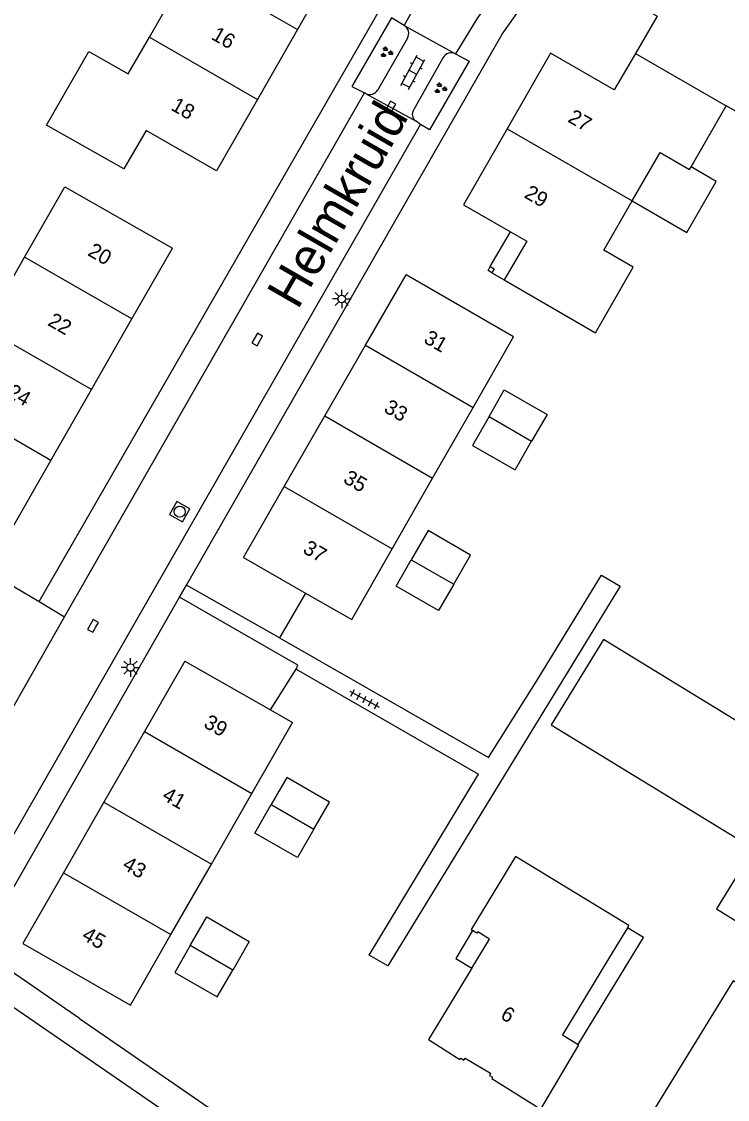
# Model space of a CAD drawing. Extents: x 136000 to 141014, y 402000 to 403500.
# Drawn here: x 137472.3 to 137519.8, y 402044.2 to 402116.6 of the extents above; entities that cross this region are included whole.
import ezdxf

# ---------------------------------------------------------------- set-up
doc = ezdxf.new("R2010")
doc.units = 0
for name, color, linetype in [('gg-afsc-erfafscheiding', 7, 'Continuous'), ('gg-anno-huisnummerreeks BGT', 7, 'Continuous'), ('gg-anno-openbare ruimte label', 7, 'Continuous'), ('gg-bbg-bijgebouw', 7, 'Continuous'), ('gg-bbg-gedigitaliseerde bebouwing', 7, 'Continuous'), ('gg-bbg-gedigitaliseerde bijgebouw', 7, 'Continuous'), ('gg-bbg-hoofdgebouw', 7, 'Continuous'), ('gg-bbg-luifel en loopbrug', 7, 'Continuous'), ('gg-bbg-onder overbouw', 7, 'Continuous'), ('gg-bbg-pand overbouw', 7, 'Continuous'), ('gg-bbg-pilaar onder overbouw', 7, 'Continuous'), ('gg-bbg-pilaar pand', 7, 'Continuous'), ('gg-bbg-tussenscheiding', 7, 'Continuous'), ('gg-knt-verharding', 7, 'Continuous'), ('gg-knt-verharding nz', 7, 'Continuous'), ('gt-grn-weggrens', 7, 'Continuous'), ('gt-symb-groenvak', 7, 'Continuous'), ('gt-symb-klinker verharding', 7, 'Continuous'), ('gt-symb-kolk', 7, 'Continuous'), ('gt-symb-lichtmast', 7, 'Continuous'), ('gt-symb-rioolschacht', 7, 'Continuous'), ('gt-symb-tegel verharding', 7, 'Continuous')]:
    doc.layers.add(name, color=color, linetype=linetype)

# ---------------------------------------------------------------- blocks, each defined once
blk = doc.blocks.new('gt0-GRVAK')
at = {"layer": 'gt-symb-groenvak'}
for p, q in [((-0.11, 0.189), (-0.228, 0.24)), ((-0.182, 0.153), (0.088, 0.153)), ((-0.091, 0.211), (-0.156, 0.322)), ((-0.047, 0.214), (-0.047, 0.393)), ((-0.004, 0.211), (0.061, 0.322)), ((0.015, 0.189), (0.133, 0.24)), ((0.262, -0.052), (0.197, 0.059)), ((0.305, -0.049), (0.305, 0.13)), ((0.349, -0.052), (0.414, 0.059)), ((-0.245, -0.228), (-0.363, -0.177)), ((-0.318, -0.264), (-0.047, -0.264)), ((-0.226, -0.206), (-0.291, -0.095)), ((-0.183, -0.203), (-0.183, -0.024)), ((-0.139, -0.206), (-0.074, -0.095)), ((-0.12, -0.228), (-0.002, -0.177)), ((0.243, -0.074), (0.125, -0.023)), ((0.17, -0.11), (0.441, -0.11)), ((0.368, -0.074), (0.486, -0.023))]:
    blk.add_line(p, q, dxfattribs=at)
blk = doc.blocks.new('gt0-KOLK')
at = {"layer": 'gt-symb-kolk'}
blk.add_lwpolyline([(0, 0), (0.375, 0), (0.375, 0.4), (-0.375, 0.4), (-0.375, 0), (0, 0)], dxfattribs=at)
blk = doc.blocks.new('gt0-KL1')
at = {"layer": 'gt-symb-klinker verharding'}
for p, q in [((-1.15, 0.3), (1.15, 0.3)), ((-1, -0.3), (-1, 0.3)), ((-0.5, 0.3), (-0.5, 0.45)), ((0, -0.3), (0, 0.3)), ((0.5, 0.3), (0.5, 0.45)), ((1, -0.3), (1, 0.3)), ((-1.15, -0.3), (1.15, -0.3)), ((-0.5, -0.45), (-0.5, -0.3)), ((0.5, -0.45), (0.5, -0.3))]:
    blk.add_line(p, q, dxfattribs=at)
blk = doc.blocks.new('gt0-LMAST')
at = {"layer": 'gt-symb-lichtmast'}
for p, q in [((-0.182, 0.173), (-0.447, 0.438)), ((-0.005, 0.246), (-0.005, 0.621)), ((0.172, 0.173), (0.437, 0.438)), ((-0.255, -0.004), (-0.63, -0.004)), ((-0.182, -0.181), (-0.447, -0.446)), ((-0.005, -0.254), (-0.005, -0.629)), ((0.437, -0.446), (0.172, -0.181)), ((0.245, -0.004), (0.62, -0.004))]:
    blk.add_line(p, q, dxfattribs=at)
blk.add_circle((-0.005, -0.004), 0.25, dxfattribs=at)
blk = doc.blocks.new('gt0-TEG1')
at = {"layer": 'gt-symb-tegel verharding'}
for p, q in [((-1.125, 0), (1.125, 0)), ((-0.9, -0.25), (-0.9, 0.25)), ((-0.45, -0.25), (-0.45, 0.25)), ((0, -0.25), (0, 0.25)), ((0.45, -0.25), (0.45, 0.25)), ((0.9, -0.25), (0.9, 0.25))]:
    blk.add_line(p, q, dxfattribs=at)
blk = doc.blocks.new('gt0-RS')
at = {"layer": 'gt-symb-rioolschacht'}
blk.add_lwpolyline([(-0.5, -0.5), (0.5, -0.5), (0.5, 0.5), (-0.5, 0.5)], close=True, dxfattribs=at)
blk.add_circle((0, 0), 0.375, dxfattribs=at)

msp = doc.modelspace()

# ---------------------------------------------------------------- linework, layer by layer
at = {"layer": 'gg-afsc-erfafscheiding'}
for p, q in [((137491.399, 402078.229), (137489.65, 402075.21)), ((137489.65, 402075.21), (137503.696, 402067.189)), ((137489.047, 402070.374), (137490.77, 402073.116)), ((137490.77, 402073.116), (137503.029, 402066.069)), ((137476.214, 402049.65), (137484.865, 402043.7))]:
    msp.add_line(p, q, dxfattribs=at)
msp.add_lwpolyline([(137503.696, 402067.189), (137506.976, 402072.386), (137511.28, 402079.422), (137512.537, 402078.698), (137496.923, 402053.191), (137495.675, 402053.913), (137503.029, 402066.069)], dxfattribs=at)
at = {"layer": 'gg-bbg-bijgebouw'}
for points in [[(137501.361, 402078.815), (137502.49, 402080.772), (137499.632, 402082.421), (137498.501, 402080.461)], [(137501.361, 402078.815), (137500.34, 402077.046), (137497.482, 402078.696), (137498.501, 402080.461)], [(137507.913, 402069.381), (137520.737, 402061.54), (137524.249, 402067.276), (137511.425, 402075.117), (137507.913, 402069.381)], [(137491.964, 402062.376), (137493.005, 402064.188), (137490.145, 402065.835), (137489.1, 402064.021)], [(137519.012, 402057.015), (137522.49, 402054.862), (137527.253, 402062.557), (137523.775, 402064.71), (137519.012, 402057.015)], [(137491.964, 402062.376), (137490.864, 402060.463), (137487.999, 402062.109), (137489.1, 402064.021)], [(137483.645, 402054.549), (137484.757, 402056.479), (137487.617, 402054.828), (137486.508, 402052.905)], [(137483.645, 402054.549), (137482.611, 402052.753), (137485.471, 402051.106), (137486.508, 402052.905)]]:
    msp.add_lwpolyline(points, dxfattribs=at)
at = {"layer": 'gg-bbg-gedigitaliseerde bebouwing'}
for p, q in [((137517.309, 402106.852), (137519.673, 402110.958)), ((137469.793, 402096.028), (137472.515, 402100.779)), ((137499.941, 402085.95), (137502.661, 402090.701)), ((137497.22, 402081.199), (137499.941, 402085.95)), ((137494.501, 402076.451), (137497.22, 402081.199))]:
    msp.add_line(p, q, dxfattribs=at)
for points in [[(137480.906, 402115.562), (137482.33, 402118.03), (137479.67, 402119.55), (137480.94, 402121.77)], [(137479.2, 402106.71), (137473.99, 402109.65), (137476.83, 402114.6), (137479.48, 402113.09), (137480.906, 402115.562)], [(137524.719, 402113.779), (137522.275, 402109.479), (137519.673, 402110.958)], [(137513.357, 402104.56), (137515.24, 402107.82), (137517.21, 402106.68), (137517.309, 402106.852)], [(137472.515, 402100.779), (137475.22, 402105.5), (137482.46, 402101.39)], [(137504.76, 402099.27), (137510.88, 402095.7), (137513.42, 402100.12), (137511.45, 402101.26), (137513.357, 402104.56)], [(137502.661, 402090.701), (137505.37, 402095.43), (137498.16, 402099.61)]]:
    msp.add_lwpolyline(points, dxfattribs=at)
at = {"layer": 'gg-bbg-gedigitaliseerde bijgebouw'}
for points in [[(137503.735, 402090.083), (137504.76, 402091.87), (137507.63, 402090.23), (137506.596, 402088.436)], [(137503.735, 402090.083), (137502.62, 402088.14), (137505.48, 402086.5), (137506.596, 402088.436)]]:
    msp.add_lwpolyline(points, dxfattribs=at)
at = {"layer": 'gg-bbg-hoofdgebouw'}
for p, q in [((137493.546, 402120.763), (137490.86, 402116.075)), ((137490.86, 402116.075), (137488.172, 402111.383)), ((137479.737, 402096.64), (137482.46, 402101.39)), ((137495.429, 402094.865), (137498.16, 402099.61)), ((137477.015, 402091.89), (137479.737, 402096.64)), ((137492.698, 402090.12), (137495.429, 402094.865)), ((137474.292, 402087.139), (137477.015, 402091.89)), ((137489.967, 402085.375), (137492.698, 402090.12)), ((137471.57, 402082.39), (137474.292, 402087.139)), ((137487.23, 402080.62), (137489.967, 402085.375)), ((137487.23, 402080.62), (137491.399, 402078.229)), ((137491.399, 402078.229), (137494.501, 402076.451)), ((137483.29, 402073.66), (137480.569, 402068.92)), ((137483.29, 402073.66), (137489.047, 402070.374)), ((137489.047, 402070.374), (137490.534, 402069.526)), ((137480.569, 402068.92), (137477.848, 402064.18)), ((137487.802, 402064.767), (137490.534, 402069.526)), ((137485.081, 402060.027), (137487.802, 402064.767)), ((137477.848, 402064.18), (137475.127, 402059.44)), ((137482.359, 402055.287), (137485.081, 402060.027)), ((137479.64, 402050.55), (137482.359, 402055.287))]:
    msp.add_line(p, q, dxfattribs=at)
for points in [[(137513.77, 402124.68), (137510.75, 402119.45), (137515.03, 402116.98), (137513.569, 402114.472)], [(137513.569, 402114.472), (137512.14, 402112.02), (137507.87, 402114.48), (137504.944, 402109.402)], [(137488.172, 402111.383), (137485.42, 402106.58), (137480.69, 402109.29), (137479.2, 402106.71)], [(137504.944, 402109.402), (137502.01, 402104.31), (137505.186, 402102.484)], [(137513.047, 402055.753), (137513.133, 402055.892), (137505.504, 402060.537), (137502.524, 402055.625), (137502.614, 402055.572)], [(137475.127, 402059.44), (137472.4, 402054.69), (137479.64, 402050.55)], [(137502.578, 402053.031), (137503.769, 402054.985), (137502.976, 402055.486), (137502.917, 402055.393), (137502.614, 402055.572)], [(137513.047, 402055.753), (137511.831, 402053.776), (137508.668, 402048.548), (137509.727, 402047.907)], [(137514.85, 402043.585), (137518.54, 402041.316), (137518.91, 402041.89), (137524.431, 402038.53), (137526.137, 402041.307), (137526.943, 402041.277), (137528.063, 402043.058), (137527.646, 402043.786), (137529.34, 402046.549), (137525.845, 402048.692), (137527.204, 402050.909), (137521.747, 402054.254), (137520.388, 402052.037), (137520.141, 402052.188), (137514.85, 402043.585)], [(137502.578, 402053.031), (137499.655, 402048.234), (137501.771, 402046.911), (137501.827, 402046.981), (137502.034, 402046.855), (137502.124, 402046.994), (137503.842, 402045.975), (137503.76, 402045.83), (137503.965, 402045.705), (137503.919, 402045.625), (137507.224, 402043.564), (137509.769, 402047.881), (137509.727, 402047.907)]]:
    msp.add_lwpolyline(points, dxfattribs=at)
at = {"layer": 'gg-bbg-luifel en loopbrug'}
for points in [[(137513.357, 402104.56), (137517.025, 402102.449), (137518.999, 402105.879), (137517.309, 402106.852)], [(137502.614, 402055.572), (137501.503, 402053.686), (137502.578, 402053.031)], [(137509.727, 402047.907), (137514.103, 402055.103), (137513.047, 402055.753)]]:
    msp.add_lwpolyline(points, dxfattribs=at)
at = {"layer": 'gg-bbg-onder overbouw'}
msp.add_lwpolyline([(137505.186, 402102.484), (137506.267, 402101.853), (137504.76, 402099.27)], dxfattribs=at)
at = {"layer": 'gg-bbg-pand overbouw'}
for p, q in [((137503.814, 402100.152), (137505.186, 402102.484)), ((137503.932, 402099.736), (137504.76, 402099.27))]:
    msp.add_line(p, q, dxfattribs=at)
at = {"layer": 'gg-bbg-pilaar onder overbouw'}
msp.add_lwpolyline([(137503.814, 402100.152), (137504.08, 402100), (137503.932, 402099.736)], dxfattribs=at)
at = {"layer": 'gg-bbg-pilaar pand'}
msp.add_lwpolyline([(137503.932, 402099.736), (137503.666, 402099.888), (137503.814, 402100.152)], dxfattribs=at)
at = {"layer": 'gg-bbg-tussenscheiding'}
for p, q in [((137480.94, 402121.77), (137490.86, 402116.075)), ((137480.906, 402115.562), (137488.172, 402111.383)), ((137513.569, 402114.472), (137519.673, 402110.958)), ((137504.944, 402109.402), (137513.357, 402104.56)), ((137479.737, 402096.64), (137472.515, 402100.779)), ((137477.015, 402091.89), (137469.793, 402096.028)), ((137495.429, 402094.865), (137502.661, 402090.701)), ((137474.292, 402087.139), (137467.07, 402091.278)), ((137492.698, 402090.12), (137499.941, 402085.95)), ((137503.735, 402090.083), (137506.596, 402088.436)), ((137489.967, 402085.375), (137497.22, 402081.199)), ((137498.501, 402080.461), (137501.361, 402078.815)), ((137480.569, 402068.92), (137487.802, 402064.767)), ((137477.848, 402064.18), (137485.081, 402060.027)), ((137489.1, 402064.021), (137491.964, 402062.376)), ((137475.127, 402059.44), (137482.359, 402055.287)), ((137486.508, 402052.905), (137483.645, 402054.549))]:
    msp.add_line(p, q, dxfattribs=at)
at = {"layer": 'gg-knt-verharding'}
for p, q in [((137473.49, 402077.67), (137498.41, 402120.919)), ((137498.03, 402116.34), (137501.49, 402114.44)), ((137498.25, 402115.5), (137496.25, 402112.02)), ((137500.649, 402114.191), (137498.68, 402110.71)), ((137495.433, 402111.779), (137495.37, 402111.819)), ((137495.433, 402111.779), (137498.825, 402109.927)), ((137499.13, 402109.7), (137498.825, 402109.927)), ((137482.936, 402077.959), (137483.396, 402078.761)), ((137489.65, 402075.21), (137483.396, 402078.761)), ((137476.214, 402049.65), (137470.47, 402053.6))]:
    msp.add_line(p, q, dxfattribs=at)
for points in [[(137483.396, 402078.761), (137504.62, 402115.77), (137511.77, 402125.85)], [(137498.03, 402116.34), (137497.17, 402116.86), (137494.52, 402112.24), (137495.37, 402111.819)], [(137501.49, 402114.44), (137502.39, 402113.95), (137499.74, 402109.33), (137499.13, 402109.7)], [(137460.11, 402061.69), (137470.3, 402079.53), (137473.49, 402077.67)], [(137470.47, 402053.6), (137470.56, 402056.38), (137482.936, 402077.959)], [(137490.77, 402073.116), (137490.884, 402073.381), (137482.936, 402077.959)]]:
    msp.add_lwpolyline(points, dxfattribs=at)
for centre, radius, start, end in [((137497.726, 402115.812), 0.61, 329.26649, 60.0863), ((137501.197, 402113.883), 0.629, 62.28556, 150.69996), ((137495.717, 402112.323), 0.614, 242.47616, 330.39402), ((137499.117, 402110.386), 0.544, 143.42806, 237.5549)]:
    msp.add_arc(centre, radius, start, end, dxfattribs=at)
at = {"layer": 'gg-knt-verharding nz'}
for p, q in [((137475.201, 402076.622), (137495.37, 402111.819)), ((137465.04, 402058.89), (137475.201, 402076.622)), ((137483.782, 402042.147), (137468.65, 402052.53))]:
    msp.add_line(p, q, dxfattribs=at)
for points in [[(137498.03, 402116.34), (137499.49, 402118.94), (137499.25, 402119.09), (137528.4, 402160.31), (137527.913, 402162.552)], [(137511.01, 402128.08), (137502.92, 402116.8), (137501.49, 402114.44)], [(137468.751, 402054.746), (137468.85, 402056.91), (137499.13, 402109.7)]]:
    msp.add_lwpolyline(points, dxfattribs=at)
at = {"layer": 'gt-grn-weggrens'}
msp.add_line((137473.49, 402077.67), (137475.201, 402076.622), dxfattribs=at)

# ---------------------------------------------------------------- block references
at = {"layer": 'gt-symb-groenvak'}
for p in [(137496.82, 402114.541), (137500.458, 402112.122)]:
    msp.add_blockref('gt0-GRVAK', p, dxfattribs=at)
at = {"layer": 'gt-symb-klinker verharding', "rotation": 61.5129928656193}
msp.add_blockref('gt0-KL1', (137498.614, 402113.194), dxfattribs=at)
at = {"layer": 'gt-symb-kolk'}
for p, rotation in [((137497.278, 402110.73), 60.20538279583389), ((137488.327, 402095.165), 60.205382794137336), ((137477.291, 402075.917), 60.20538279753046)]:
    msp.add_blockref('gt0-KOLK', p, dxfattribs=dict(at, rotation=rotation))
at = {"layer": 'gt-symb-lichtmast'}
for p in [(137493.838, 402097.981), (137479.64, 402073.226)]:
    msp.add_blockref('gt0-LMAST', p, dxfattribs=at)
at = {"layer": 'gt-symb-rioolschacht', "rotation": 60.20538279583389}
msp.add_blockref('gt0-RS', (137482.947, 402083.691), dxfattribs=at)
at = {"layer": 'gt-symb-tegel verharding', "rotation": -28.564718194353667}
msp.add_blockref('gt0-TEG1', (137495.363, 402071.092), dxfattribs=at)

# ---------------------------------------------------------------- texts
at = {"layer": 'gg-anno-huisnummerreeks BGT'}
for s, rotation, p in [('16', 330.2, (137485.006, 402115.464)), ('18', 330.2, (137482.286, 402110.717)), ('27', 330.1, (137508.959, 402109.916)), ('29', 330, (137506.029, 402104.83)), ('20', 330.2, (137476.697, 402100.941)), ('22', 330.2, (137474.009, 402096.25)), ('31', 330.1, (137499.276, 402095.088)), ('24', 330.2, (137471.27, 402091.472)), ('33', 330.1, (137496.598, 402090.435)), ('35', 330.1, (137493.867, 402085.69)), ('37', 330.1, (137491.153, 402080.975)), ('39', 330.1, (137484.485, 402069.267)), ('41', 330.1, (137481.692, 402064.403)), ('43', 330.1, (137479.025, 402059.756)), ('45', 330.1, (137476.3, 402055.01)), ('6', 329.3, (137504.435, 402049.693))]:
    msp.add_text(s, height=1, rotation=rotation, dxfattribs=at).set_placement(p)
at = {"layer": 'gg-anno-openbare ruimte label'}
msp.add_text('Helmkruid', height=2.5, rotation=60.1, dxfattribs=at).set_placement((137490.871, 402097.195))

doc.saveas('drawing.dxf')
